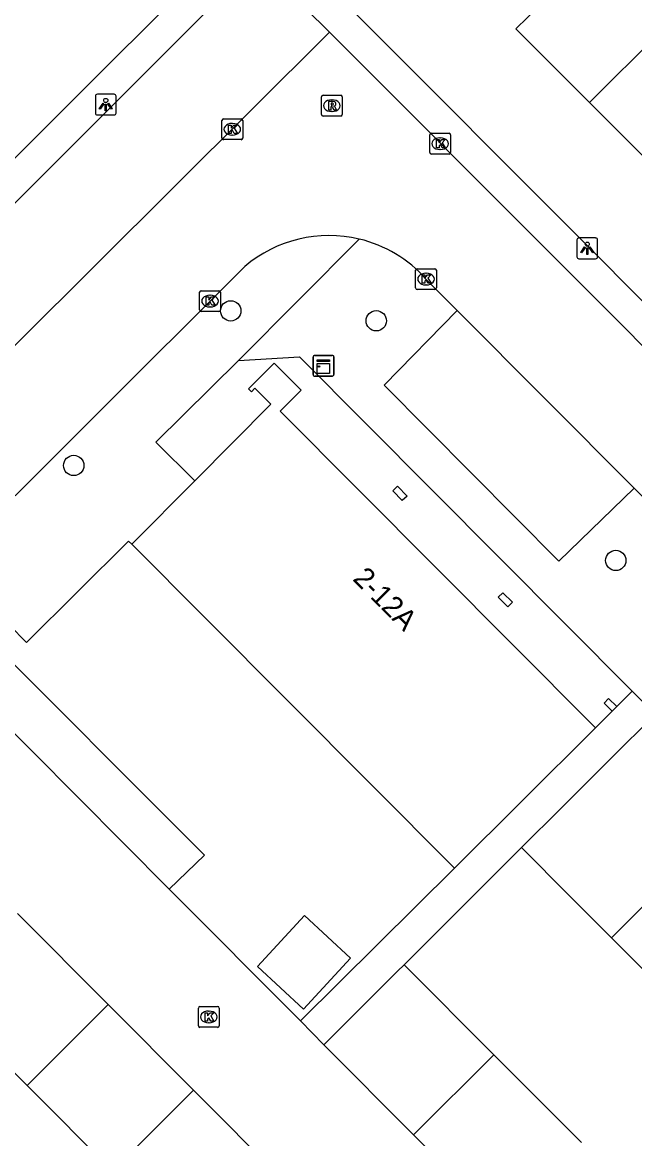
# Model space of a CAD drawing. Extents: x 159961 to 160856, y 382704 to 383353.
# Drawn here: x 160123.5 to 160152.9, y 383100.4 to 383154.1 of the extents above; entities that cross this region are included whole.
import ezdxf

# ---------------------------------------------------------------- set-up
doc = ezdxf.new("R2010")
doc.units = 0
for name, color, linetype in [('IMGEO_Boom', 7, 'Continuous'), ('IMGEO_Kast', 7, 'Continuous'), ('IMGEO_Kolk', 7, 'Continuous'), ('IMGEO_Lichtpunt', 7, 'Continuous'), ('IMGEO_Muur', 7, 'Continuous'), ('IMGEO_Pand', 7, 'Continuous'), ('IMGEO_Pand_nummerreeks', 7, 'Continuous'), ('IMGEO_Rijbaan_lokaal_open', 7, 'Continuous'), ('IMGEO_Rioolput', 7, 'Continuous'), ('IMGEO_Voetpad_open', 7, 'Continuous')]:
    doc.layers.add(name, color=color, linetype=linetype)

msp = doc.modelspace()

# ---------------------------------------------------------------- linework, layer by layer
at = {"layer": 'IMGEO_Boom'}
for centre in [(160133.487, 383140.21), (160140.487, 383139.731), (160125.938, 383132.769), (160152.003, 383128.199)]:
    msp.add_circle(centre, 0.489, dxfattribs=at)
at = {"layer": 'IMGEO_Kast'}
for p, q in [((160137.449, 383137.143), (160137.449, 383137.984)), ((160137.449, 383137.984), (160137.449, 383137.143)), ((160137.524, 383138.068), (160138.365, 383138.068)), ((160138.365, 383138.068), (160137.524, 383138.068)), ((160138.449, 383137.993), (160138.449, 383137.152)), ((160138.449, 383137.152), (160138.449, 383137.993)), ((160138.374, 383137.068), (160137.533, 383137.068)), ((160137.533, 383137.068), (160138.374, 383137.068))]:
    msp.add_line(p, q, dxfattribs=at)
for points in [[(160137.644, 383137.858), (160138.244, 383137.858), (160138.244, 383137.773), (160137.644, 383137.773), (160137.644, 383137.858)], [(160137.644, 383137.683), (160138.244, 383137.683), (160138.244, 383137.194), (160137.644, 383137.194), (160137.644, 383137.683)]]:
    msp.add_lwpolyline(points, dxfattribs=at)
msp.add_circle((160137.728, 383137.532), 0.0377, dxfattribs=at)
for centre, start, end in [((160137.527, 383137.99), 92.4484, 184.2845), ((160137.527, 383137.99), 92.4484, 184.2845), ((160138.371, 383137.99), 2.4484, 94.2845), ((160138.371, 383137.99), 2.4484, 94.2845), ((160137.527, 383137.146), 182.4484, 274.2845), ((160137.527, 383137.146), 182.4484, 274.2845), ((160138.371, 383137.146), 272.4484, 4.2845), ((160138.371, 383137.146), 272.4484, 4.2845)]:
    msp.add_arc(centre, 0.0779, start, end, dxfattribs=at)
at = {"layer": 'IMGEO_Kolk'}
for p, q in [((160133.063, 383148.52), (160133.063, 383149.372)), ((160133.138, 383149.446), (160133.99, 383149.446)), ((160133.551, 383149.226), (160133.576, 383149.226)), ((160134.064, 383149.372), (160134.064, 383148.52)), ((160133.574, 383148.666), (160133.549, 383148.666)), ((160143.06, 383147.826), (160143.06, 383148.678)), ((160143.135, 383148.752), (160143.987, 383148.752)), ((160143.548, 383148.532), (160143.573, 383148.532)), ((160144.061, 383148.678), (160144.061, 383147.826)), ((160133.99, 383148.446), (160133.138, 383148.446)), ((160143.571, 383147.972), (160143.546, 383147.972)), ((160143.987, 383147.752), (160143.135, 383147.752)), ((160142.379, 383141.311), (160142.379, 383142.163)), ((160142.454, 383142.237), (160143.306, 383142.237)), ((160142.867, 383142.017), (160142.892, 383142.017)), ((160143.38, 383142.163), (160143.38, 383141.311)), ((160131.993, 383140.252), (160131.993, 383141.104)), ((160132.068, 383141.178), (160132.92, 383141.178)), ((160132.481, 383140.958), (160132.506, 383140.958)), ((160132.994, 383141.104), (160132.994, 383140.252)), ((160143.306, 383141.237), (160142.454, 383141.237)), ((160142.89, 383141.457), (160142.865, 383141.457)), ((160132.504, 383140.398), (160132.479, 383140.398)), ((160132.92, 383140.178), (160132.068, 383140.178)), ((160131.933, 383105.81), (160131.933, 383106.662)), ((160132.008, 383106.736), (160132.86, 383106.736)), ((160132.934, 383106.662), (160132.934, 383105.81)), ((160132.421, 383106.516), (160132.446, 383106.516)), ((160132.86, 383105.736), (160132.008, 383105.736)), ((160132.444, 383105.956), (160132.419, 383105.956))]:
    msp.add_line(p, q, dxfattribs=at)
for points in [[(160133.063, 383148.52), (160133.063, 383149.372)], [(160133.138, 383149.446), (160133.99, 383149.446)], [(160133.384, 383149.146), (160133.507, 383149.146), (160133.507, 383148.995), (160133.637, 383149.146), (160133.801, 383149.146), (160133.655, 383148.995), (160133.808, 383148.746), (160133.656, 383148.746), (160133.571, 383148.91), (160133.507, 383148.843), (160133.507, 383148.746), (160133.384, 383148.746), (160133.384, 383149.146)], [(160134.064, 383149.372), (160134.064, 383148.52)], [(160143.06, 383147.826), (160143.06, 383148.678)], [(160143.135, 383148.752), (160143.987, 383148.752)], [(160143.381, 383148.452), (160143.504, 383148.452), (160143.504, 383148.301), (160143.634, 383148.452), (160143.798, 383148.452), (160143.652, 383148.301), (160143.805, 383148.052), (160143.653, 383148.052), (160143.568, 383148.216), (160143.504, 383148.149), (160143.504, 383148.052), (160143.381, 383148.052), (160143.381, 383148.452)], [(160144.061, 383148.678), (160144.061, 383147.826)], [(160133.99, 383148.446), (160133.138, 383148.446)], [(160143.987, 383147.752), (160143.135, 383147.752)], [(160142.379, 383141.311), (160142.379, 383142.163)], [(160142.454, 383142.237), (160143.306, 383142.237)], [(160143.38, 383142.163), (160143.38, 383141.311)], [(160142.7, 383141.937), (160142.823, 383141.937), (160142.823, 383141.786), (160142.953, 383141.937), (160143.117, 383141.937), (160142.971, 383141.786), (160143.124, 383141.537), (160142.972, 383141.537), (160142.887, 383141.701), (160142.823, 383141.634), (160142.823, 383141.537), (160142.7, 383141.537), (160142.7, 383141.937)], [(160131.993, 383140.252), (160131.993, 383141.104)], [(160132.068, 383141.178), (160132.92, 383141.178)], [(160132.994, 383141.104), (160132.994, 383140.252)], [(160143.306, 383141.237), (160142.454, 383141.237)], [(160132.314, 383140.878), (160132.437, 383140.878), (160132.437, 383140.727), (160132.567, 383140.878), (160132.731, 383140.878), (160132.585, 383140.727), (160132.738, 383140.478), (160132.586, 383140.478), (160132.501, 383140.642), (160132.437, 383140.575), (160132.437, 383140.478), (160132.314, 383140.478), (160132.314, 383140.878)], [(160132.92, 383140.178), (160132.068, 383140.178)], [(160131.933, 383105.81), (160131.933, 383106.662)], [(160132.008, 383106.736), (160132.86, 383106.736)], [(160132.934, 383106.662), (160132.934, 383105.81)], [(160132.254, 383106.436), (160132.377, 383106.436), (160132.377, 383106.285), (160132.507, 383106.436), (160132.671, 383106.436), (160132.525, 383106.285), (160132.678, 383106.036), (160132.526, 383106.036), (160132.441, 383106.2), (160132.377, 383106.133), (160132.377, 383106.036), (160132.254, 383106.036), (160132.254, 383106.436)], [(160132.86, 383105.736), (160132.008, 383105.736)]]:
    msp.add_lwpolyline(points, dxfattribs=at)
for centre, start, end in [((160133.14, 383149.37), 91.552, 178.448), ((160133.14, 383149.37), 91.552, 178.448), ((160133.988, 383149.37), 1.552, 88.448), ((160133.988, 383149.37), 1.552, 88.448), ((160133.14, 383148.522), 181.552, 268.448), ((160133.14, 383148.522), 181.552, 268.448), ((160133.988, 383148.522), 271.552, 358.448), ((160133.988, 383148.522), 271.552, 358.448), ((160143.137, 383148.676), 91.552, 178.448), ((160143.137, 383148.676), 91.552, 178.448), ((160143.985, 383148.676), 1.552, 88.448), ((160143.985, 383148.676), 1.552, 88.448), ((160143.137, 383147.828), 181.552, 268.448), ((160143.137, 383147.828), 181.552, 268.448), ((160143.985, 383147.828), 271.552, 358.448), ((160143.985, 383147.828), 271.552, 358.448), ((160142.456, 383142.161), 91.552, 178.448), ((160142.456, 383142.161), 91.552, 178.448), ((160143.304, 383142.161), 1.552, 88.448), ((160143.304, 383142.161), 1.552, 88.448), ((160132.07, 383141.102), 91.552, 178.448), ((160132.07, 383141.102), 91.552, 178.448), ((160132.918, 383141.102), 1.552, 88.448), ((160132.918, 383141.102), 1.552, 88.448), ((160142.456, 383141.313), 181.552, 268.448), ((160142.456, 383141.313), 181.552, 268.448), ((160143.304, 383141.313), 271.552, 358.448), ((160143.304, 383141.313), 271.552, 358.448), ((160132.07, 383140.254), 181.552, 268.448), ((160132.07, 383140.254), 181.552, 268.448), ((160132.918, 383140.254), 271.552, 358.448), ((160132.918, 383140.254), 271.552, 358.448), ((160132.01, 383106.66), 91.552, 178.448), ((160132.01, 383106.66), 91.552, 178.448), ((160132.858, 383106.66), 1.552, 88.448), ((160132.858, 383106.66), 1.552, 88.448), ((160132.01, 383105.812), 181.552, 268.448), ((160132.01, 383105.812), 181.552, 268.448), ((160132.858, 383105.812), 271.552, 358.448), ((160132.858, 383105.812), 271.552, 358.448)]:
    msp.add_arc(centre, 0.0765, start, end, dxfattribs=at)
for centre, major_axis, ratio, start_param, end_param in [((160133.55, 383148.946), (-0.387, 0.002), 0.722429, 4.712389, 7.853982), ((160133.575, 383148.946), (-0.39, 0.002), 0.717154, 1.570796, 4.712389), ((160143.547, 383148.252), (-0.387, 0.002), 0.722429, 4.712389, 7.853982), ((160143.572, 383148.252), (-0.39, 0.002), 0.717154, 1.570796, 4.712389), ((160142.866, 383141.737), (-0.387, 0.002), 0.722429, 4.712389, 7.853982), ((160142.891, 383141.737), (-0.39, 0.002), 0.717154, 1.570796, 4.712389), ((160132.48, 383140.678), (-0.387, 0.002), 0.722429, 4.712389, 7.853982), ((160132.505, 383140.678), (-0.39, 0.002), 0.717154, 1.570796, 4.712389), ((160132.42, 383106.236), (-0.387, 0.002), 0.722429, 4.712389, 7.853982), ((160132.445, 383106.236), (-0.39, 0.002), 0.717154, 1.570796, 4.712389)]:
    msp.add_ellipse(centre, major_axis=major_axis, ratio=ratio, start_param=start_param, end_param=end_param, dxfattribs=at)
at = {"layer": 'IMGEO_Lichtpunt'}
for p, q in [((160127.883, 383150.63), (160127.075, 383150.63)), ((160127.883, 383150.63), (160127.075, 383150.63)), ((160126.981, 383150.535), (160126.981, 383149.728)), ((160126.981, 383150.535), (160126.981, 383149.728)), ((160127.977, 383149.728), (160127.977, 383150.535)), ((160127.977, 383149.728), (160127.977, 383150.535)), ((160127.075, 383149.634), (160127.883, 383149.634)), ((160127.075, 383149.634), (160127.883, 383149.634)), ((160150.132, 383143.62), (160150.132, 383142.813)), ((160150.132, 383143.62), (160150.132, 383142.813)), ((160151.034, 383143.715), (160150.226, 383143.715)), ((160151.034, 383143.715), (160150.226, 383143.715)), ((160151.128, 383142.813), (160151.128, 383143.62)), ((160151.128, 383142.813), (160151.128, 383143.62)), ((160150.226, 383142.719), (160151.034, 383142.719)), ((160150.226, 383142.719), (160151.034, 383142.719))]:
    msp.add_line(p, q, dxfattribs=at)
for points in [[(160127.355, 383150.199), (160127.394, 383150.171), (160127.206, 383149.909), (160127.168, 383149.936), (160127.355, 383150.199)], [(160127.457, 383150.151), (160127.504, 383150.151), (160127.504, 383149.829), (160127.457, 383149.829), (160127.457, 383150.151)], [(160127.567, 383150.171), (160127.605, 383150.198), (160127.792, 383149.936), (160127.753, 383149.908), (160127.567, 383150.171)], [(160150.506, 383143.284), (160150.545, 383143.256), (160150.357, 383142.994), (160150.319, 383143.021), (160150.506, 383143.284)], [(160150.608, 383143.236), (160150.655, 383143.236), (160150.655, 383142.914), (160150.608, 383142.914), (160150.608, 383143.236)], [(160150.718, 383143.256), (160150.756, 383143.283), (160150.943, 383143.021), (160150.904, 383142.993), (160150.718, 383143.256)]]:
    msp.add_lwpolyline(points, dxfattribs=at)
for centre in [(160127.48, 383150.333), (160150.631, 383143.418)]:
    msp.add_circle(centre, 0.0994, dxfattribs=at)
for centre, start, end in [((160127.075, 383150.535), 90, 180), ((160127.075, 383150.535), 90, 180), ((160127.883, 383150.535), 0, 90), ((160127.883, 383150.535), 0, 90), ((160127.075, 383149.728), 180, 270), ((160127.075, 383149.728), 180, 270), ((160127.883, 383149.728), 270, 0), ((160127.883, 383149.728), 270, 360), ((160150.226, 383143.62), 90, 180), ((160150.226, 383143.62), 90, 180), ((160151.034, 383143.62), 0, 90), ((160151.034, 383143.62), 0, 90), ((160150.226, 383142.813), 180, 270), ((160150.226, 383142.813), 180, 270), ((160151.034, 383142.813), 270, 0), ((160151.034, 383142.813), 270, 360)]:
    msp.add_arc(centre, 0.0946, start, end, dxfattribs=at)
at = {"layer": 'IMGEO_Muur'}
msp.add_lwpolyline([(160128.73, 383128.982), (160128.578, 383129.13), (160123.673, 383124.255)], dxfattribs=at)
at = {"layer": 'IMGEO_Pand'}
for points in [[(160159.628, 383159.104), (160157.436, 383156.92), (160150.732, 383150.239)], [(160150.732, 383150.239), (160147.341, 383153.633), (160147.202, 383153.773), (160148.326, 383154.864)], [(160154.108, 383146.859), (160150.732, 383150.239)], [(160131.762, 383132.035), (160135.42, 383135.718), (160134.641, 383136.495), (160134.488, 383136.31), (160134.348, 383136.461), (160135.582, 383137.692), (160136.876, 383136.386), (160135.869, 383135.39), (160150.874, 383120.302), (160151.022, 383120.153)], [(160128.73, 383128.982), (160131.762, 383132.035)], [(160141.736, 383131.091), (160141.281, 383131.555), (160141.502, 383131.771), (160141.969, 383131.293), (160141.736, 383131.091)], [(160144.249, 383113.399), (160132.258, 383125.439), (160128.73, 383128.982)], [(160146.568, 383126.646), (160147.032, 383126.19), (160146.813, 383125.969), (160146.35, 383126.426), (160146.568, 383126.646)], [(160121.192, 383125.06), (160132.226, 383114.023), (160130.533, 383112.391)], [(160130.533, 383112.391), (160119.53, 383123.45)], [(160151.825, 383120.951), (160151.67, 383121.107), (160151.437, 383121.341), (160151.657, 383121.559), (160152.046, 383121.17)], [(160152.046, 383121.17), (160151.825, 383120.951)], [(160147.466, 383114.381), (160149.369, 383116.279), (160151.734, 383118.64), (160153.894, 383120.795)], [(160151.022, 383120.153), (160147.482, 383116.623), (160144.249, 383113.399)], [(160151.792, 383110.045), (160160.319, 383118.55)], [(160151.792, 383110.045), (160149.784, 383112.058), (160147.466, 383114.381)], [(160123.237, 383111.213), (160127.598, 383106.832)], [(160137.043, 383111.117), (160139.255, 383109.066), (160136.981, 383106.613), (160134.769, 383108.663), (160137.043, 383111.117)], [(160156.009, 383105.794), (160154.865, 383105.543), (160153.579, 383106.722), (160153.832, 383108.001), (160151.792, 383110.045)], [(160137.972, 383104.9), (160141.512, 383108.432), (160141.821, 383108.741)], [(160141.821, 383108.741), (160146.143, 383104.411)], [(160123.693, 383102.943), (160119.333, 383107.323)], [(160123.693, 383102.943), (160127.598, 383106.832)], [(160127.598, 383106.832), (160131.702, 383102.709)], [(160142.283, 383100.561), (160137.972, 383104.9)], [(160142.283, 383100.561), (160146.143, 383104.411)], [(160146.143, 383104.411), (160150.349, 383100.196)], [(160127.798, 383098.819), (160123.693, 383102.943)], [(160131.702, 383102.709), (160127.798, 383098.819)], [(160131.702, 383102.709), (160135.936, 383098.456)], [(160146.505, 383096.314), (160142.283, 383100.561)]]:
    msp.add_lwpolyline(points, dxfattribs=at)
at = {"layer": 'IMGEO_Rijbaan_lokaal_open'}
for points in [[(160138.232, 383153.621), (160115.778, 383131.258)], [(160174.165, 383117.585), (160172.279, 383119.487), (160149.012, 383142.818), (160138.232, 383153.621)], [(160119.418, 383127.634), (160134.17, 383142.348)], [(160144.377, 383140.23), (160142.876, 383141.739)], [(160144.377, 383140.23), (160152.883, 383131.675)], [(160170.504, 383113.955), (160152.883, 383131.675)]]:
    msp.add_lwpolyline(points, dxfattribs=at)
for centre, radius, start, end in [((160138.211, 383137.603), 6.233, 76.4966, 130.4152), ((160138.219, 383137.609), 6.224, 41.5662, 76.5588)]:
    msp.add_arc(centre, radius, start, end, dxfattribs=at)
at = {"layer": 'IMGEO_Rioolput'}
for p, q in [((160137.851, 383149.656), (160137.851, 383150.508)), ((160137.926, 383150.582), (160138.778, 383150.582)), ((160138.339, 383150.362), (160138.364, 383150.362)), ((160138.852, 383150.508), (160138.852, 383149.656)), ((160138.778, 383149.582), (160137.926, 383149.582)), ((160138.362, 383149.802), (160138.337, 383149.802))]:
    msp.add_line(p, q, dxfattribs=at)
for points in [[(160137.851, 383149.656), (160137.851, 383150.508)], [(160137.926, 383150.582), (160138.778, 383150.582)], [(160138.44, 383150.28), (160138.188, 383150.282), (160138.188, 383149.882)], [(160138.366, 383150.201), (160138.312, 383150.201), (160138.312, 383150.12)], [(160138.312, 383150.12), (160138.364, 383150.12)], [(160138.852, 383150.508), (160138.852, 383149.656)], [(160138.778, 383149.582), (160137.926, 383149.582)], [(160138.188, 383149.882), (160138.312, 383149.882), (160138.312, 383150.044), (160138.323, 383150.044)], [(160138.37, 383150.015), (160138.441, 383149.882), (160138.581, 383149.882), (160138.516, 383150.008)]]:
    msp.add_lwpolyline(points, dxfattribs=at)
for centre, radius, start, end in [((160137.928, 383150.506), 0.0765, 91.552, 178.448), ((160137.928, 383150.506), 0.0765, 91.552, 178.448), ((160138.348, 383150.309), 0.19, 274.7715, 282.9687), ((160138.372, 383150.105), 0.0964, 77.0061, 93.1865), ((160138.386, 383150.162), 0.0378, 276.6634, 79.6772), ((160138.439, 383150.17), 0.109, 350.3612, 89.416), ((160138.437, 383150.17), 0.112, 277.5842, 350.9817), ((160138.776, 383150.506), 0.0765, 1.552, 88.448), ((160138.776, 383150.506), 0.0765, 1.552, 88.448), ((160137.928, 383149.658), 0.0765, 181.552, 268.448), ((160137.928, 383149.658), 0.0765, 181.552, 268.448), ((160138.322, 383149.991), 0.0533, 26.0293, 88.6989), ((160138.421, 383149.955), 0.108, 29.5134, 73.7905), ((160138.776, 383149.658), 0.0765, 271.552, 358.448), ((160138.776, 383149.658), 0.0765, 271.552, 358.448)]:
    msp.add_arc(centre, radius, start, end, dxfattribs=at)
for centre, major_axis, ratio, start_param, end_param in [((160138.338, 383150.082), (-0.387, 0.002), 0.722429, 4.712389, 7.853982), ((160138.363, 383150.082), (-0.39, 0.002), 0.717154, 1.570796, 4.712389)]:
    msp.add_ellipse(centre, major_axis=major_axis, ratio=ratio, start_param=start_param, end_param=end_param, dxfattribs=at)
at = {"layer": 'IMGEO_Voetpad_open'}
for points in [[(160088.71, 383106.25), (160113.509, 383131.154), (160110.154, 383134.627), (160134.789, 383159.249), (160175.896, 383118.003), (160179.441, 383121.518), (160198.785, 383102.122)], [(160115.778, 383131.258), (160112.417, 383134.711), (160134.765, 383157.073), (160138.232, 383153.621)], [(160139.666, 383143.663), (160133.857, 383137.828)], [(160152.883, 383131.675), (160149.265, 383128.17), (160140.859, 383136.635), (160144.377, 383140.23)], [(160131.762, 383132.035), (160129.883, 383133.891), (160133.857, 383137.828)], [(160133.857, 383137.828), (160136.802, 383137.991), (160152.788, 383121.908)], [(160121.192, 383125.06), (160122.019, 383125.916), (160123.673, 383124.255), (160128.578, 383129.13), (160128.73, 383128.982)], [(160152.046, 383121.17), (160152.788, 383121.908)], [(160152.788, 383121.908), (160153.894, 383120.795)], [(160151.022, 383120.153), (160151.825, 383120.951)], [(160141.821, 383108.741), (160147.466, 383114.381)], [(160144.249, 383113.399), (160136.839, 383106.041)], [(160130.533, 383112.391), (160136.839, 383106.041)], [(160136.839, 383106.041), (160137.972, 383104.9)]]:
    msp.add_lwpolyline(points, dxfattribs=at)

# ---------------------------------------------------------------- texts
at = {"layer": 'IMGEO_Pand_nummerreeks'}
msp.add_text('2-12A', height=1, rotation=314.8416, dxfattribs=at).set_placement((160139.312, 383127.276))

doc.saveas('drawing.dxf')
